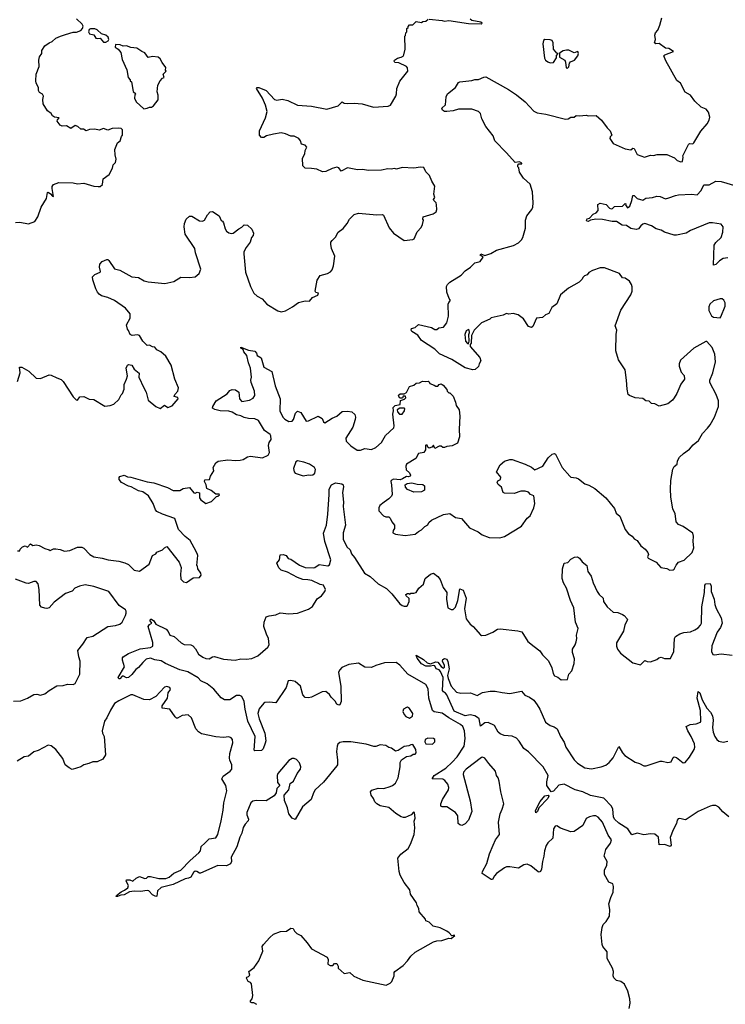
# Model space of a CAD drawing. Extents: x 2293878 to 2522763, y 823964 to 1006972.
# Tile 261 of 407: x 2380495 to 2386973, y 974664 to 983707. Entities that reach past the tile are written whole.
import ezdxf

# ---------------------------------------------------------------- set-up
doc = ezdxf.new("R2010")
doc.units = 0

msp = doc.modelspace()

# ---------------------------------------------------------------- linework, layer by layer
at = {"layer": '0CON20XD'}
for points in [[(2385245, 982851.4), (2385325, 982839.2), (2385505.9, 982794.1), (2385530, 982795), (2385555, 982812.5), (2385585, 982812.5), (2385605, 982827.5), (2385635, 982823.3), (2385695, 982830), (2385715, 982822.5), (2385786.4, 982826.4), (2385837.5, 982785), (2385887.5, 982715), (2385917.5, 982685), (2385930, 982645), (2385915, 982630), (2385912.5, 982615), (2385945, 982568.8), (2386055, 982520), (2386105, 982510), (2386125, 982525.8), (2386135, 982524), (2386165, 982470), (2386230, 982445), (2386285, 982463.8), (2386315, 982460), (2386348.3, 982468.3), (2386435, 982470), (2386507, 982437), (2386530, 982415), (2386565, 982400), (2386580, 982405), (2386587.5, 982445), (2386583, 982457), (2386635, 982560), (2386645, 982570), (2386675, 982567.5), (2386685, 982576.7), (2386748.2, 982681.8), (2386808.2, 982751.8), (2386825.7, 982785), (2386831.7, 982811.7), (2386818.8, 982858.8), (2386796.1, 982886.1), (2386752.3, 982902.3), (2386695, 982957.5), (2386653, 983013), (2386605, 983042.5), (2386563, 983123), (2386529.3, 983149.3), (2386428.3, 983328.3), (2386410, 983375), (2386417.5, 983385), (2386497.5, 983415), (2386455, 983440.8), (2386425, 983444.3), (2386365, 983487.5), (2386335, 983483.8), (2386322.5, 983495), (2386332.5, 983525), (2386327.5, 983565), (2386333, 983587), (2386355, 983610), (2386373.3, 983655), (2386390, 983725)], [(2380457, 981843), (2380495, 981847.5), (2380575, 981832.5), (2380635, 981852.5), (2380662.5, 981895), (2380692.5, 981985), (2380740, 982065), (2380750, 982120), (2380755, 982122.5), (2380778.3, 982108.3), (2380795, 982087.5), (2380806.4, 982083.6), (2380792.9, 982155), (2380794.2, 982175.8), (2380805, 982192.5), (2380855, 982211.2), (2380985, 982208.8), (2381025, 982198.8), (2381085, 982204), (2381175, 982178.8), (2381215, 982174.2), (2381233.9, 982176.1), (2381255.6, 982194.4), (2381260, 982245), (2381316.4, 982283.6), (2381345.8, 982344.2), (2381353.8, 982375), (2381373.3, 982395), (2381380, 982425), (2381370, 982465), (2381367.5, 982515), (2381392.5, 982575), (2381417.5, 982595), (2381430, 982635), (2381440, 982645), (2381440, 982695), (2381425, 982707.5), (2381405, 982710), (2381343.6, 982706.4), (2381305, 982692.5), (2381265, 982706.7), (2381225, 982692.5), (2381185, 982700), (2381135, 982697.5), (2381105, 982687.5), (2381081.7, 982701.7), (2381055, 982702.5), (2381027.3, 982727.3), (2381005, 982736), (2380965, 982707.5), (2380925, 982733.3), (2380885, 982730), (2380867.7, 982737.7), (2380840, 982775), (2380841.7, 982788.3), (2380856.4, 982806.4), (2380815, 982810), (2380795, 982822.5), (2380782.5, 982845), (2380750.7, 982870.7), (2380710, 982935), (2380707.5, 982975), (2380713.3, 983005), (2380705, 983022.5), (2380677, 983037), (2380667.5, 983055), (2380666.7, 983085), (2380646.2, 983125), (2380643.8, 983145), (2380646.7, 983205), (2380673, 983277), (2380670, 983335), (2380677.5, 983365), (2380697.5, 983395), (2380697.5, 983425), (2380725, 983467.5), (2380765, 983493.3), (2380792.5, 983505), (2380825, 983536.2), (2380870, 983555), (2380915, 983572), (2380985, 983591.4), (2381017, 983593), (2381055, 983607.5), (2381072.5, 983625), (2381076.4, 983646.4), (2381067.5, 983665), (2381015, 983713.3)], [(2383816.2, 982326.2), (2383695, 982321.1), (2383645, 982330), (2383595, 982328.9), (2383505, 982345.6), (2383445, 982316.2), (2383425, 982346.2), (2383405, 982352), (2383365, 982341.2), (2383305, 982313.8), (2383275, 982310), (2383223, 982333), (2383175, 982341.2), (2383115, 982342.5), (2383093.3, 982365), (2383091.2, 982435), (2383113.3, 982475), (2383116.1, 982503.9), (2383132.5, 982535), (2383115, 982553.3), (2383082.5, 982565), (2383072.5, 982595), (2383057.5, 982615), (2383015, 982635.8), (2382985, 982638), (2382935, 982658.8), (2382895, 982666.2), (2382825, 982656.2), (2382761.2, 982638.8), (2382735, 982624), (2382714.1, 982624.1), (2382696.7, 982645), (2382696.2, 982685), (2382752, 982805), (2382766.7, 982865), (2382751.7, 982921.7), (2382723.8, 982985), (2382670, 983075), (2382675, 983082.5), (2382690, 983085), (2382756.7, 983055), (2382835, 982973.3), (2382855, 982966.7), (2382905, 982976), (2382957.5, 982965), (2383045, 982920.8), (2383175, 982911.4), (2383315, 982884.2), (2383417.5, 982915), (2383455, 982953.3), (2383475, 982941.2), (2383505.9, 982935.9), (2383565, 982940.8), (2383640, 982935), (2383744.3, 982904.3), (2383878.6, 982911.4), (2383898.8, 982921.2), (2383947.5, 983005), (2383955.8, 983025), (2383958.8, 983075), (2383986.4, 983143.6), (2384058.1, 983235), (2384055.7, 983265), (2384045, 983275.8), (2383975, 983310), (2383940, 983315), (2383933.3, 983325), (2383937.5, 983335), (2383965, 983354), (2383997.7, 983362.3), (2384015, 983372.5), (2384022.5, 983385), (2384032.5, 983435), (2384030, 983555), (2384037, 983563), (2384040, 983585), (2384050, 983595), (2384050, 983625), (2384060, 983635), (2384060, 983645), (2384075, 983660), (2384105, 983660), (2384135, 983688.8), (2384185, 983680), (2384195, 983690), (2384225, 983692.5), (2384245, 983710)], [(2384255, 983710), (2384375, 983699.2), (2384395, 983692.5), (2384435, 983698.6), (2384615, 983670.6), (2384731.7, 983668.3), (2384740, 983675), (2384730, 983685), (2384645, 983700), (2384631.7, 983711.7)], [(2381285, 983501.2), (2381306.4, 983513.6), (2381312.5, 983525), (2381306.7, 983545), (2381286.7, 983565), (2381245, 983576.7), (2381205, 983613.3), (2381185, 983623.3), (2381145, 983622.5), (2381133.6, 983616.4), (2381127.5, 983595), (2381137, 983577), (2381176.1, 983566.1), (2381195, 983537.5), (2381205, 983532.5), (2381235, 983537.5), (2381265, 983501.2), (2381285, 983501.2)], [(2381635, 982887.5), (2381665, 982893.3), (2381685, 982903.3), (2381705.9, 982904.1), (2381722.5, 982915), (2381765, 982970), (2381767, 983013), (2381756.7, 983045), (2381763.3, 983105), (2381783.6, 983146.4), (2381805, 983170), (2381820, 983175), (2381812.5, 983205), (2381840, 983235), (2381832.5, 983242.5), (2381837, 983267), (2381802.7, 983312.7), (2381785, 983347.5), (2381765, 983362.5), (2381715, 983370), (2381675, 983360), (2381645, 983401.2), (2381615, 983413.3), (2381570, 983445), (2381515, 983450), (2381475, 983467.5), (2381445, 983462.5), (2381417, 983477), (2381375, 983480), (2381370, 983455), (2381400, 983435), (2381422.5, 983405), (2381435, 983340), (2381477.5, 983245), (2381490, 983175), (2381510, 983155), (2381510, 983145), (2381520, 983135), (2381537.5, 983047.5), (2381560, 983025), (2381553, 983017), (2381550, 982985), (2381563, 982953), (2381635, 982887.5)], [(2385365, 983312), (2385395, 983313.8), (2385422.5, 983355), (2385423, 983377), (2385440, 983395), (2385425, 983400), (2385396.7, 983435), (2385394, 983495), (2385384.2, 983514.2), (2385365, 983522), (2385315, 983523.3), (2385303.8, 983515), (2385296.7, 983485), (2385313, 983353), (2385322.5, 983335), (2385345, 983318.8), (2385365, 983312)], [(2385525, 983260), (2385537.5, 983275), (2385543, 983307), (2385551.7, 983318.3), (2385587.5, 983335), (2385620, 983375), (2385626.7, 983395), (2385620, 983415), (2385585, 983402.5), (2385537, 983427), (2385515, 983427.5), (2385485, 983420), (2385451.7, 983398.3), (2385451.7, 983361.7), (2385500, 983335), (2385507.5, 983317.5), (2385513.3, 983265), (2385525, 983260)], [(2382125, 979367.5), (2382145, 979360), (2382147, 979317), (2382157, 979297), (2382204.1, 979264.1), (2382255, 979281.2), (2382301.7, 979328.3), (2382315, 979330), (2382328.3, 979341.7), (2382325, 979350), (2382295, 979350), (2382254.2, 979384.2), (2382211.7, 979401.7), (2382207.5, 979435), (2382190, 979465), (2382195, 979480), (2382237.5, 979485), (2382247.5, 979515), (2382277.5, 979565), (2382270, 979595), (2382295, 979637.5), (2382316.4, 979653.6), (2382405.8, 979665.8), (2382475, 979658.8), (2382518.3, 979661.7), (2382545, 979668.8), (2382585, 979693.3), (2382615, 979697.5), (2382725, 979683.8), (2382775, 979706.7), (2382788.3, 979731.7), (2382778, 979795), (2382785.6, 979824.4), (2382805, 979852.5), (2382801.4, 979885), (2382795, 979898), (2382741.2, 979935), (2382687.5, 980025), (2382655, 980040), (2382595, 980043.8), (2382555, 980053.8), (2382525, 980068.8), (2382485, 980078.8), (2382445, 980103.3), (2382415, 980112.5), (2382335, 980113.3), (2382285, 980127.5), (2382265, 980140), (2382267.5, 980155), (2382297.5, 980205), (2382398.3, 980271.7), (2382425, 980302.5), (2382445, 980310), (2382475, 980307.5), (2382506.4, 980286.4), (2382512.5, 980225), (2382535, 980200), (2382605, 980213.8), (2382638.8, 980231.2), (2382653.8, 980255), (2382652, 980295), (2382620, 980375), (2382616.2, 980395), (2382622, 980425), (2382613.1, 980505), (2382594.4, 980555), (2382581.2, 980621.2), (2382551.2, 980655), (2382547.5, 980677.5), (2382525, 980690), (2382525, 980700), (2382595, 980671.2), (2382655, 980663.3), (2382670, 980645), (2382675, 980622.5), (2382710.7, 980600.7), (2382737, 980517), (2382810, 980475), (2382839.2, 980345), (2382885.8, 980225), (2382882.2, 980115), (2382911.8, 980055), (2382928.2, 980038.2), (2382965, 980016.9), (2382995, 980019.4), (2383008.8, 980035), (2383026.6, 980093.4), (2383045, 980110), (2383075, 980098.8), (2383125, 980021.2), (2383145, 980023.3), (2383235, 980066.2), (2383273.3, 980045), (2383285, 980012.5), (2383295, 980004), (2383362.6, 980047.4), (2383405, 980066.9), (2383455, 980108.8), (2383505, 980111.2), (2383543.9, 980103.9), (2383571.7, 980081.7), (2383578.8, 980055), (2383576.2, 980035), (2383554.2, 979965), (2383488.6, 979865), (2383492, 979835), (2383535, 979794), (2383594.2, 979754.2), (2383625, 979753.8), (2383665, 979768.8), (2383725, 979760), (2383765, 979778), (2383816, 979825), (2383852.7, 979887.3), (2383930.7, 979959.3), (2383934, 979976), (2383920.8, 980085), (2383927.5, 980115), (2383923.3, 980145), (2383942.5, 980165), (2383988.3, 980171.7), (2383991.7, 980208.3), (2384028.3, 980221.7), (2384040, 980235), (2384038.3, 980248.3), (2384015, 980250), (2384008.3, 980231.7), (2383985, 980230), (2383973, 980253), (2383975, 980260), (2383988.3, 980271.7), (2384025, 980270), (2384045, 980282.5), (2384075, 980337.5), (2384115, 980350), (2384135, 980370), (2384165, 980372.5), (2384193.3, 980386.7), (2384225, 980382.5), (2384245, 980387.5), (2384255, 980380), (2384260, 980365), (2384301.7, 980351.7), (2384315, 980340), (2384335, 980340), (2384345, 980357.5), (2384365, 980362.5), (2384381.7, 980351.7), (2384415, 980310), (2384420, 980295), (2384435, 980280), (2384445, 980280), (2384475, 980250), (2384497.5, 980195), (2384502.5, 980165), (2384530, 980125), (2384536.7, 980065), (2384530, 979945), (2384532.5, 979875), (2384515, 979817.5), (2384465, 979794), (2384415, 979787.5), (2384395, 979777.5), (2384378.3, 979778.3), (2384365, 979790), (2384345, 979790), (2384305, 979770), (2384295, 979800), (2384278.3, 979781.7), (2384255, 979772.5), (2384241.7, 979781.7), (2384235, 979800), (2384225, 979800), (2384220, 979795), (2384220, 979755), (2384205, 979732.5), (2384157, 979723), (2384133, 979677), (2384045, 979623.3), (2384040, 979605), (2384043.6, 979573.6), (2384072.5, 979545), (2384082.5, 979525), (2384080, 979515), (2384065, 979507.5), (2384045, 979512.5), (2384010.7, 979489.3), (2383988.3, 979481.7), (2383928.3, 979488.3), (2383906.2, 979475), (2383901.2, 979465), (2383908.8, 979435), (2383913.3, 979345), (2383908.3, 979331.7), (2383882.5, 979305), (2383842.5, 979275), (2383802.5, 979245), (2383792.5, 979225), (2383792.5, 979195), (2383835, 979150), (2383855, 979140), (2383885, 979140), (2383895, 979130), (2383910, 979095), (2383936.7, 979065), (2383937.5, 979035), (2383923, 979017), (2383920, 978995), (2383945, 978982.5), (2384035, 978970), (2384125, 978981.2), (2384155, 979007.5), (2384185, 979022.5), (2384215, 979052.5), (2384243, 979067), (2384251.7, 979088.3), (2384275, 979110), (2384385, 979163.3), (2384445, 979171.2), (2384495, 979134), (2384552.5, 979125), (2384625, 979040), (2384705, 979002.5), (2384740, 978975), (2384805, 978952.5), (2384901.7, 978948.3), (2384945, 978960), (2385102.5, 979055), (2385155, 979127.5), (2385180.7, 979149.3), (2385213.8, 979225), (2385223.8, 979265), (2385216.7, 979335), (2385185, 979347.5), (2385165, 979366.7), (2385135, 979376.7), (2385095, 979376.7), (2385035, 979356.7), (2384945, 979357.5), (2384934.1, 979364.1), (2384917.5, 979415), (2384887, 979437), (2384877.5, 979455), (2384885, 979472.5), (2384910, 979485), (2384912.5, 979505), (2384873.3, 979555), (2384905, 979617.5), (2384945, 979653.3), (2384995, 979666.7), (2385015, 979666.2), (2385135, 979624.2), (2385195, 979595.8), (2385225.9, 979574.1), (2385297.5, 979605), (2385347, 979683), (2385385, 979717.5), (2385405, 979723.3), (2385415, 979717.5), (2385474.2, 979595), (2385545, 979513.8), (2385555.9, 979505.9), (2385605, 979500), (2385625, 979491.2), (2385685, 979443.8), (2385721.7, 979431.7), (2385775, 979400), (2385875.5, 979315.5), (2385955, 979217.5), (2385972.5, 979175), (2386005.8, 979145.8), (2386052.5, 979025), (2386084.1, 978984.1), (2386117.5, 978965), (2386137.7, 978937.7), (2386165, 978922.5), (2386197.5, 978875), (2386237.5, 978845), (2386262.5, 978815), (2386267.5, 978795), (2386257.5, 978775), (2386265, 978762.5), (2386337.5, 978725), (2386380, 978675), (2386436.4, 978666.4), (2386465, 978652.5), (2386495, 978653.3), (2386505, 978660), (2386522.9, 978697.1), (2386545, 978723.8), (2386595, 978743.8), (2386670, 978815), (2386683.3, 978855), (2386676.7, 978915), (2386682.5, 978965), (2386675, 978990), (2386585, 979052.5), (2386545, 979070), (2386521.2, 979095), (2386513, 979173), (2386491.9, 979211.9), (2386474.4, 979324.4), (2386469.4, 979395), (2386473.8, 979475), (2386491.2, 979578.8), (2386505, 979603.3), (2386531.2, 979625), (2386534.2, 979655.8), (2386552.1, 979687.9), (2386588.3, 979721.7), (2386645, 979761.2), (2386678.8, 979801.2), (2386727.7, 979842.3), (2386763.3, 979905), (2386810, 979955), (2386835, 979986.7), (2386872.9, 980057.1), (2386910, 980155), (2386910, 980205), (2386890, 980265), (2386832.5, 980375), (2386832.5, 980395), (2386860, 980465), (2386882.5, 980565), (2386877.5, 980635), (2386852.5, 980695), (2386805, 980750), (2386795, 980750), (2386685, 980690), (2386561.2, 980578.8), (2386549.2, 980545), (2386550.8, 980525), (2386569.3, 980469.3), (2386595, 980440), (2386600, 980405), (2386565, 980360), (2386529.2, 980275), (2386505, 980233.3), (2386488.3, 980211.7), (2386445, 980180), (2386365, 980157.5), (2386325, 980177.5), (2386295, 980182.5), (2386275, 980202.5), (2386245, 980207.5), (2386215, 980227.5), (2386145, 980233.3), (2386093.9, 980253.9), (2386082.5, 980265), (2386071.2, 980315), (2386065.7, 980395.7), (2386055, 980490), (2385993.3, 980583.3), (2385967.5, 980665), (2385970, 980815), (2385976.7, 980855), (2385963.3, 980895), (2386015, 981040), (2386105, 981180), (2386116.7, 981215), (2386117, 981253), (2386112.5, 981275), (2386092.5, 981305), (2386055, 981332.5), (2386030, 981335), (2386002.5, 981375), (2385865, 981426.7), (2385825, 981426.7), (2385755, 981403.8), (2385720, 981385), (2385705, 981362.5), (2385680, 981355), (2385665, 981340), (2385660, 981325), (2385632.5, 981295), (2385535, 981240), (2385460.5, 981179.5), (2385425, 981097.5), (2385380, 981065), (2385351.7, 981008.3), (2385323.9, 980996.1), (2385295, 980972.5), (2385240, 980965), (2385205, 980890), (2385195, 980880), (2385165, 980890), (2385119.3, 980959.3), (2385070, 980995), (2385025, 981007.5), (2384985, 981002.5), (2384965, 981007.5), (2384935, 980992.5), (2384825, 980967.5), (2384810, 980955), (2384735, 980922.5), (2384667.5, 980855), (2384643.6, 980806.4), (2384640, 980735), (2384630, 980725), (2384630, 980705), (2384720, 980605), (2384727.5, 980575), (2384713, 980547), (2384708.3, 980521.7), (2384676.2, 980493.8), (2384655, 980490), (2384585, 980510), (2384462.5, 980585), (2384349.1, 980639.1), (2384305, 980680), (2384185, 980760), (2384149.5, 980809.5), (2384095, 980842.5), (2384087.5, 980855), (2384090.7, 980869.3), (2384125, 980880), (2384155, 980906.7), (2384275, 980880), (2384307, 980863), (2384325, 980862.5), (2384343, 980877), (2384385, 980882.5), (2384416.2, 980923.8), (2384432.5, 980985), (2384427.5, 981095), (2384435, 981110), (2384446.7, 981123.3), (2384447.5, 981135), (2384437.5, 981145), (2384417.5, 981205), (2384412.5, 981255), (2384422.5, 981275), (2384443.9, 981296.1), (2384549.2, 981360.8), (2384585, 981398.8), (2384635, 981433.8), (2384675, 981473.8), (2384722.5, 981485), (2384750, 981525), (2384722.5, 981545), (2384730, 981555), (2384765, 981540), (2384820.7, 981559.3), (2384871.2, 981588.8), (2385027.3, 981632.7), (2385073.9, 981656.1), (2385103.3, 981685), (2385113.8, 981705), (2385137.7, 981792.3), (2385140, 981865), (2385150.8, 981905), (2385196.3, 981963.7), (2385205.8, 981985), (2385210, 982025), (2385202.9, 982125), (2385181.2, 982195), (2385121.2, 982251.2), (2385082.9, 982305), (2385076.7, 982345), (2385067.5, 982355), (2385068.3, 982371.7), (2385078.3, 982381.7), (2385105, 982382.5), (2385105, 982390), (2385085, 982400), (2385045, 982396.7), (2384965, 982483.8), (2384857.5, 982595), (2384840.7, 982640.7), (2384775.9, 982725.9), (2384739.2, 982795), (2384726, 982845), (2384706.7, 982865), (2384645, 982883.8), (2384615, 982886), (2384525, 982883.5), (2384475, 982870), (2384415, 982863.1), (2384394.4, 982864.4), (2384378, 982875), (2384370.8, 982895), (2384403.8, 982925), (2384411.7, 982998.3), (2384422.5, 983025), (2384495, 983083.8), (2384525, 983130), (2384535, 983136.2), (2384645, 983148.8), (2384675, 983158.8), (2384707, 983157), (2384755, 983180), (2384775, 983183.3), (2384981.2, 983065), (2385055, 983015.7), (2385135, 982951.2), (2385215, 982865.8), (2385245, 982851.4)], [(2380473.8, 980385), (2380500, 980465), (2380492.5, 980515), (2380515, 980516.2), (2380577.6, 980477.6), (2380645, 980413.8), (2380685, 980410), (2380765, 980443.8), (2380785, 980443.3), (2380837.1, 980417.1), (2380875, 980400.8), (2380895, 980384), (2380985, 980243.8), (2381012.5, 980215), (2381025, 980212.5), (2381048.3, 980241.7), (2381085, 980247.5), (2381133, 980223), (2381175, 980217.5), (2381275, 980157.5), (2381325, 980162.5), (2381360, 980175), (2381405, 980220), (2381425, 980260), (2381440, 980275), (2381452.5, 980315), (2381453.3, 980355), (2381476.2, 980405), (2381483.6, 980436.4), (2381471.2, 980505), (2381483.3, 980535), (2381495, 980540), (2381525, 980532.5), (2381545, 980497.5), (2381590.7, 980460.7), (2381590, 980425), (2381633.1, 980325), (2381657, 980287), (2381675, 980212), (2381745, 980154), (2381785, 980137.5), (2381825, 980166), (2381856.1, 980146.1), (2381895, 980160.8), (2381950, 980225), (2381946.1, 980236.1), (2381912.5, 980245), (2381920, 980265), (2381946.7, 980295), (2381952.5, 980325), (2381920, 980405), (2381886.7, 980535), (2381835, 980617.5), (2381790, 980655), (2381753.6, 980673.6), (2381735, 980700), (2381713, 980703), (2381685, 980717.5), (2381663.6, 980713.6), (2381623.9, 980753.9), (2381595, 980806.2), (2381575, 980812), (2381526.4, 980806.4), (2381507.5, 980815), (2381493.6, 980853.6), (2381483.3, 980865), (2381476.7, 980905), (2381507.5, 980965), (2381510, 981005), (2381466.2, 981056.2), (2381365, 981128.1), (2381305, 981154.4), (2381245, 981172.2), (2381225, 981185.7), (2381208.1, 981205), (2381195, 981233.8), (2381165, 981317.5), (2381164, 981345), (2381185, 981366.2), (2381233, 981387), (2381237.5, 981395), (2381226.7, 981435), (2381229.3, 981460.7), (2381252.7, 981487.3), (2381295, 981503.8), (2381305, 981503.8), (2381313.8, 981495), (2381365, 981420), (2381415, 981405.7), (2381525, 981344.5), (2381585, 981338.6), (2381638.8, 981308.8), (2381675, 981298.2), (2381826.3, 981283.7), (2381908.9, 981301.1), (2381975, 981343.3), (2382055, 981340), (2382105, 981346.7), (2382142.5, 981375), (2382156.7, 981415), (2382107.5, 981565), (2382103.3, 981605), (2382015.5, 981735.5), (2382005.4, 981805.4), (2382007.1, 981835), (2382022.9, 981875), (2382055, 981903.3), (2382075, 981901.2), (2382145, 981858.8), (2382173, 981857), (2382193, 981867), (2382220, 981915), (2382245, 981942.5), (2382265, 981946.7), (2382325.8, 981905.8), (2382343.9, 981863.9), (2382357.5, 981855), (2382365, 981840), (2382380, 981785), (2382394.1, 981764.1), (2382415, 981750), (2382435, 981743.8), (2382455, 981746.7), (2382507.5, 981787.5), (2382535, 981800), (2382555, 981822.5), (2382585, 981820), (2382625, 981782.5), (2382640, 981745), (2382637.5, 981725), (2382623.3, 981705), (2382611.2, 981665), (2382573.8, 981615), (2382553.8, 981575), (2382551.2, 981555), (2382567.7, 981387.7), (2382614, 981255), (2382643.8, 981195), (2382675, 981168.8), (2382721.7, 981141.7), (2382763.3, 981095), (2382865, 981034), (2382895, 981024.2), (2382935.7, 981034.3), (2383000.5, 981069.5), (2383055, 981108.8), (2383115, 981123.3), (2383155, 981122.5), (2383182.5, 981155), (2383233, 981177), (2383237.5, 981195), (2383215, 981202.5), (2383207.5, 981215), (2383226, 981315), (2383255, 981357.5), (2383320, 981375), (2383349.3, 981390.7), (2383365, 981410), (2383376.2, 981445), (2383386.7, 981535), (2383357.5, 981605), (2383350, 981645), (2383352.5, 981665), (2383365, 981680), (2383395, 981710), (2383417.5, 981755), (2383465, 981790), (2383502.5, 981835), (2383522.5, 981875), (2383565, 981917.5), (2383605, 981930), (2383775, 981913.3), (2383825, 981917.5), (2383835, 981910), (2383886.7, 981795), (2383926.1, 981746.1), (2384025, 981680), (2384105, 981687.5), (2384117.5, 981695), (2384145, 981757.5), (2384180.7, 981799.3), (2384192.5, 981825), (2384202.5, 981865), (2384197.5, 981875), (2384200, 981895), (2384292.5, 981925), (2384317.3, 981942.7), (2384326.2, 981965), (2384323, 982007), (2384318.8, 982025), (2384296.7, 982045), (2384293.8, 982055), (2384306.7, 982075), (2384296.7, 982105), (2384306.4, 982176.4), (2384277.5, 982225), (2384257.5, 982275), (2384225, 982310), (2384205, 982350), (2384175, 982352.5), (2384115, 982342), (2384005, 982348.6), (2383955, 982333.3), (2383935, 982338.8), (2383905, 982333.8), (2383875, 982338), (2383816.2, 982326.2)], [(2386995, 981520.8), (2386955, 981512.7), (2386918.9, 981491.1), (2386885, 981459.2), (2386865, 981452.5), (2386870.9, 981635), (2386885, 981660.8), (2386934.4, 981705), (2386951.4, 981755), (2386953.3, 981805), (2386935, 981828.5), (2386855, 981841.5), (2386825, 981839.6), (2386655, 981770), (2386615, 981745.7), (2386525, 981728.9), (2386505, 981726.9), (2386415, 981755.8), (2386385, 981773.1), (2386337, 981787), (2386295, 981812.9), (2386235, 981834.3), (2386215, 981828.9), (2386197.5, 981815), (2386177.5, 981785), (2386155, 981781.2), (2386105, 981790), (2386065, 981816.7), (2386025, 981818.8), (2385974.2, 981854.2), (2385935, 981853.1), (2385845, 981871.1), (2385785, 981874.3), (2385735, 981864.3), (2385715, 981852.7), (2385702, 981855), (2385698.6, 981865), (2385705, 981879.2), (2385725.9, 981884.1), (2385760, 981920), (2385788.5, 981931.5), (2385807.1, 981955), (2385801.7, 982008.3), (2385825, 982021.2), (2385880.7, 982010.7), (2385910, 981975), (2385925, 981970), (2385937, 981973), (2385955, 981990), (2386030, 981995), (2386055, 982020), (2386060, 982015), (2386057.5, 982005), (2386075, 981980), (2386095.7, 981995), (2386115.6, 982045), (2386125, 982091.2), (2386135, 982093.3), (2386163.7, 982063.7), (2386215, 982050), (2386245, 982067.8), (2386305, 982072.9), (2386345, 982086.7), (2386375, 982082.5), (2386425, 982061.4), (2386455, 982069.4), (2386515, 982093.3), (2386545, 982098.2), (2386664, 982104), (2386715, 982097.1), (2386750.5, 982139.5), (2386775, 982191.2), (2386825, 982190.8), (2386885, 982223.8), (2386935, 982221.1), (2387070.3, 982180.3)], [(2386925, 980967.5), (2386933.6, 980976.4), (2386972.5, 981075), (2386972.5, 981105), (2386960.7, 981130.7), (2386945, 981143.3), (2386927, 981143), (2386865, 981123.3), (2386831.2, 981095), (2386821.2, 981068.8), (2386823.3, 981035), (2386846.7, 980986.7), (2386866.2, 980976.2), (2386925, 980967.5)], [(2384615, 980730), (2384622.5, 980755), (2384617.5, 980815), (2384623.3, 980835), (2384622.5, 980855), (2384615, 980860), (2384595, 980850), (2384582, 980815), (2384586.7, 980755), (2384605, 980732.5), (2384615, 980730)], [(2384005, 980083.3), (2384027.5, 980115), (2384030, 980135), (2384025, 980140), (2383985, 980140), (2383960, 980125), (2383962.5, 980105), (2383982.5, 980085), (2384005, 980083.3)], [(2383097, 979517), (2383145, 979526.2), (2383165, 979524.2), (2383185, 979528), (2383205, 979543.3), (2383210.6, 979575), (2383202, 979595), (2383156.2, 979625), (2383105, 979644.4), (2383045, 979654.4), (2383028.6, 979645), (2383009.4, 979585), (2383014.2, 979555), (2383025, 979543.3), (2383097, 979517)], [(2380475, 978830), (2380495, 978830), (2380500, 978845), (2380520, 978865), (2380545, 978873.3), (2380566.4, 978863.6), (2380595, 978893.3), (2380615, 978877.5), (2380645, 978882.5), (2380675, 978877.5), (2380725, 978850), (2380765, 978836.7), (2380775, 978833.3), (2380805, 978846.7), (2380825, 978846.7), (2380865, 978841.2), (2380905, 978824.3), (2380955, 978833.3), (2381025, 978862.9), (2381065, 978862.5), (2381083.2, 978853.2), (2381140, 978795), (2381176.2, 978775), (2381253, 978763), (2381307.5, 978745), (2381405, 978734.6), (2381459.2, 978719.2), (2381495, 978704.4), (2381545, 978652), (2381595, 978641.2), (2381683, 978707), (2381715, 978787.5), (2381745, 978802.5), (2381755, 978817.5), (2381805, 978837.5), (2381825, 978857.5), (2381845, 978867.5), (2381957.5, 978725), (2381976.7, 978675), (2381970, 978615), (2381975, 978570), (2382000, 978545), (2382025, 978536.7), (2382088.3, 978581.7), (2382146.1, 978583.9), (2382160, 978605), (2382157.5, 978625), (2382130, 978665), (2382127, 978687), (2382120, 978695), (2382128.8, 978785), (2382123.8, 978805), (2382095.7, 978855), (2382058.8, 978925), (2382015, 978960), (2381953.3, 979025), (2381918.8, 979125), (2381805, 979165.8), (2381755, 979191.2), (2381741.2, 979205), (2381720, 979265), (2381678.8, 979335), (2381625, 979369.2), (2381585, 979381.4), (2381518, 979418), (2381493.8, 979423.8), (2381430, 979455), (2381408.8, 979485), (2381407, 979503), (2381415, 979512.5), (2381455, 979523.8), (2381485, 979507.1), (2381516.1, 979503.9), (2381665, 979461.9), (2381725, 979452.5), (2381850.6, 979410.6), (2381905, 979384.4), (2381964.2, 979384.2), (2381995, 979401.4), (2382055, 979410), (2382095, 979362.5), (2382105, 979357.5), (2382125, 979367.5)], [(2386090, 974625), (2386100, 974675), (2386096.7, 974715), (2386078.8, 974785), (2386048.8, 974848.8), (2386015, 974874), (2385975, 974883.8), (2385948.3, 974908.3), (2385943.3, 974925), (2385946.7, 974965), (2385936.4, 974996.4), (2385887.5, 975085), (2385887.5, 975145), (2385850, 975195), (2385843.8, 975215), (2385832, 975305), (2385841.7, 975368.3), (2385851.7, 975398.3), (2385880, 975425), (2385910, 975475), (2385913.3, 975535), (2385904.1, 975585.9), (2385920.8, 975645), (2385943.8, 975695), (2385947.3, 975747.3), (2385939.5, 975769.5), (2385905, 975786.7), (2385863.8, 975855), (2385863.8, 975895), (2385886.8, 975943.2), (2385890, 975975), (2385861.5, 976025), (2385876.1, 976085), (2385919.6, 976145), (2385927.1, 976175), (2385897.6, 976217.6), (2385845, 976337.1), (2385805, 976384), (2385785, 976394.2), (2385764.1, 976395.9), (2385725, 976386), (2385695, 976370), (2385664, 976305), (2385585, 976250), (2385555, 976249.4), (2385461.1, 976281.1), (2385425, 976302), (2385411.2, 976298.8), (2385395.8, 976275), (2385388.8, 976191.2), (2385345, 976148), (2385327.8, 976122.2), (2385312.7, 976075), (2385306.7, 976025), (2385293.5, 975975), (2385287.1, 975905), (2385275.6, 975884.4), (2385265, 975878.8), (2385255, 975880.8), (2385187.2, 975937.2), (2385155, 975950.8), (2385123.3, 975945), (2385075, 975914.3), (2384993.4, 975926.6), (2384965, 975925.6), (2384945, 975917.1), (2384873.3, 975865), (2384854.5, 975845.5), (2384835, 975811.2), (2384825, 975811.2), (2384740, 975865), (2384744.2, 975885), (2384785, 975956.7), (2384807.1, 976045), (2384841.2, 976125), (2384864.3, 976175.7), (2384900, 976225), (2384892.3, 976337.7), (2384906, 976415), (2384926, 976455), (2384941.2, 976505), (2384911.2, 976615), (2384896.7, 976715), (2384886.7, 976745), (2384873.3, 976765), (2384862.5, 976805), (2384802, 976875), (2384765, 976923.3), (2384745, 976933.3), (2384735, 976931.2), (2384594.4, 976825), (2384568.9, 976795), (2384565.6, 976775), (2384632, 976532), (2384647.5, 976435), (2384615.8, 976355), (2384585, 976322), (2384555, 976306.2), (2384535, 976312.5), (2384522, 976325), (2384518.8, 976395), (2384497, 976427), (2384415, 976477.1), (2384375, 976478), (2384361.2, 976485), (2384360.8, 976505), (2384377.1, 976545), (2384432.5, 976635), (2384434.2, 976655), (2384424.3, 976685), (2384398.3, 976718.3), (2384380.4, 976730.4), (2384282.5, 976735), (2384300.8, 976765), (2384407.6, 976832.4), (2384465, 976886.7), (2384512.2, 976937.8), (2384576.4, 977035), (2384585.5, 977105.5), (2384580, 977175), (2384562, 977215), (2384542, 977235), (2384435, 977295.3), (2384375, 977338.9), (2384300.9, 977350.9), (2384285, 977361.2), (2384252.7, 977475), (2384245, 977562.5), (2384225, 977600), (2384058.1, 977695), (2383985, 977778.1), (2383952.8, 977802.8), (2383845, 977799.2), (2383763.6, 977776.4), (2383725, 977756), (2383665, 977762), (2383605, 977798.1), (2383516.2, 977786.2), (2383453.2, 977756.8), (2383432.8, 977737.2), (2383420.7, 977715), (2383442.6, 977582.6), (2383445.7, 977445), (2383435, 977413.3), (2383425, 977410), (2383405, 977421.2), (2383389.7, 977449.7), (2383355, 977484.2), (2383339.4, 977509.4), (2383305, 977535.7), (2383273.3, 977535), (2383175.3, 977484.7), (2383145, 977478.7), (2383115, 977482.5), (2383094.3, 977505), (2383073.3, 977585), (2383025, 977630), (2382985, 977637.5), (2382960, 977635), (2382940, 977575), (2382845.8, 977434.2), (2382785, 977438.8), (2382745, 977436.2), (2382735, 977430), (2382693, 977377), (2382681.5, 977335), (2382692.5, 977285), (2382744.7, 977154.7), (2382754.4, 977085), (2382748.3, 977061.7), (2382730.3, 977009.7), (2382715, 976993.8), (2382655, 976991.2), (2382648.3, 976998.3), (2382656.2, 977125), (2382590.8, 977265), (2382563.4, 977373.4), (2382554.5, 977444.5), (2382535, 977491.2), (2382515, 977500), (2382485, 977500), (2382425, 977462), (2382375, 977460), (2382345, 977480), (2382277, 977557), (2382215, 977608.1), (2382159.2, 977635), (2382132.4, 977662.4), (2382037.4, 977717.4), (2381965, 977736.1), (2381833.5, 977793.5), (2381795, 977819.2), (2381735, 977828.4), (2381695, 977843.4), (2381655.3, 977834.7), (2381625.2, 977804.8), (2381585, 977756), (2381560, 977740), (2381525, 977694.2), (2381495, 977666.2), (2381475, 977661.2), (2381447, 977677), (2381435, 977677.5), (2381415, 977653.8), (2381405, 977653.3), (2381400, 977665), (2381456, 977765), (2381438.1, 977825), (2381438.6, 977845), (2381445.8, 977855), (2381495, 977885.6), (2381602, 977928), (2381695, 977940), (2381716.3, 977953.6), (2381717.6, 977987.6), (2381673.2, 978135), (2381685, 978153.8), (2381707.5, 978165), (2381692.5, 978185), (2381695, 978200), (2381705, 978202.5), (2381725, 978187.5), (2381746.2, 978155), (2381838.3, 978108.3), (2381857.6, 978087.6), (2381873.3, 978055), (2381911.7, 978041.7), (2381976.2, 977985), (2382005, 977970), (2382065, 977965.8), (2382085, 977956), (2382109.7, 977929.7), (2382135, 977881.2), (2382175, 977853.1), (2382205, 977840.5), (2382235, 977836.5), (2382265, 977855.4), (2382282.8, 977857.2), (2382365, 977833.3), (2382474.6, 977825.4), (2382525, 977836.2), (2382575, 977834), (2382625, 977841.4), (2382682.2, 977865), (2382772.9, 977945), (2382785.6, 977965), (2382780, 978025), (2382760, 978065), (2382737.5, 978135), (2382740.8, 978175), (2382758.3, 978221.7), (2382785, 978233.3), (2382845, 978240), (2382885, 978259.2), (2382965, 978250), (2383045, 978257.5), (2383147.7, 978292.3), (2383181.7, 978318.3), (2383225, 978386.7), (2383265, 978416.7), (2383297.5, 978455), (2383302.5, 978475), (2383283.6, 978513.6), (2383255, 978520), (2383177.5, 978555), (2383138.9, 978561.1), (2383095, 978565.5), (2383045, 978583.1), (2382955, 978632.9), (2382895, 978652), (2382872.5, 978672.5), (2382856.2, 978715), (2382878.8, 978745), (2382885, 978792.5), (2382915, 978796), (2382940, 978785), (2382959.3, 978759.3), (2382985, 978753.3), (2383065, 978696), (2383115, 978676), (2383188.3, 978671.7), (2383205, 978676), (2383245, 978702.5), (2383325, 978692.2), (2383338.2, 978701.8), (2383351.5, 978745), (2383295.7, 978915), (2383285, 978992.5), (2383310.9, 979065), (2383324.7, 979165), (2383337.3, 979345), (2383334.7, 979395), (2383358.9, 979435), (2383394.3, 979454.3)], [(2383394.3, 979454.3), (2383452.5, 979445), (2383463.3, 979435), (2383467, 979417), (2383457.5, 979365), (2383466.7, 979275), (2383463.3, 979235), (2383487.1, 979065), (2383464.6, 978995.4), (2383464.5, 978935), (2383498.6, 978865), (2383527.6, 978837.6), (2383541.4, 978801.4), (2383568.4, 978768.4), (2383659.4, 978625), (2383713.3, 978593.3), (2383785, 978526.5), (2383862.4, 978482.4), (2383913, 978433), (2383985, 978342), (2384005, 978325.8), (2384025, 978319.2), (2384045, 978320), (2384055, 978328), (2384071.9, 978365), (2384071.2, 978391.2), (2384043.3, 978415), (2384041.2, 978428.8), (2384055, 978437.5), (2384067.5, 978437.5), (2384075, 978430), (2384085, 978440), (2384115, 978440), (2384135, 978447.5), (2384160, 978485), (2384201.7, 978521.7), (2384218.8, 978575), (2384266.7, 978615), (2384295, 978623.8), (2384335, 978594.2), (2384356.6, 978566.6), (2384382, 978492), (2384415.6, 978445), (2384414.5, 978384.5), (2384424.4, 978305), (2384455, 978290.8), (2384475, 978291.2), (2384495, 978312.5), (2384517.9, 978372.1), (2384535, 978480), (2384565, 978466.7), (2384592.5, 978395), (2384578.6, 978295), (2384594.3, 978205), (2384631.2, 978155), (2384658.8, 978135), (2384725, 978057.5), (2384735, 978052.5), (2384775, 978053.3), (2384839.5, 978080.5), (2384881.5, 978108.5), (2384905, 978113.3), (2385067.5, 978095), (2385105, 978083.8), (2385158.8, 977995), (2385218.9, 977948.9), (2385269.7, 977909.7), (2385295, 977873.8), (2385348.8, 977818.8), (2385381.2, 977755), (2385393, 977703), (2385405, 977680), (2385435, 977667.5), (2385465, 977643.3), (2385523, 977647), (2385537.5, 977695), (2385563.6, 977726.4), (2385586.2, 977795), (2385587.7, 977837.7), (2385570.8, 977895), (2385569.2, 977925), (2385595.7, 977965), (2385605, 977992.5), (2385610.6, 978025), (2385605.8, 978055), (2385622.5, 978115), (2385597.5, 978175), (2385583.8, 978305), (2385552.3, 978372.3), (2385515.9, 978485.9), (2385488.8, 978535), (2385475.8, 978575), (2385478.8, 978665), (2385495, 978716.7), (2385527, 978723), (2385555, 978752.5), (2385588.3, 978771.7), (2385615, 978772.5), (2385635, 978762.5), (2385658, 978728), (2385700.8, 978695), (2385711.2, 978638.8), (2385742.2, 978595), (2385759.4, 978535), (2385795.6, 978455), (2385815, 978427.5), (2385850.8, 978395), (2385856, 978365), (2385890, 978315), (2385945, 978266.2), (2385985, 978261.2), (2386030, 978245), (2386045.9, 978235.9), (2386073.3, 978205), (2386076.7, 978195), (2386050.5, 978149.5), (2386037.9, 978092.1), (2385974, 977985), (2385974.1, 977954.1), (2385983.8, 977925), (2386010.3, 977890.3), (2386125, 977800), (2386195, 977782.5), (2386235, 977822.5), (2386255, 977813.3), (2386285, 977810), (2386345, 977830), (2386363.9, 977846.1), (2386385, 977853.3), (2386415, 977841.2), (2386470.7, 977839.3), (2386500.5, 977905), (2386508.1, 978025), (2386517.2, 978042.8), (2386555, 978066.7), (2386592, 978078), (2386655, 978084.5), (2386695, 978102.7), (2386725, 978121.1), (2386746.4, 978145), (2386754.7, 978165.3), (2386756.9, 978313.1), (2386781.8, 978445), (2386785, 978512.5), (2386795, 978526), (2386835, 978528.8), (2386844.2, 978505), (2386844.6, 978454.6), (2386872.2, 978385), (2386875.8, 978335), (2386888.8, 978298.8), (2386934, 978215), (2386945.5, 978165), (2386930.6, 978125), (2386898.1, 978081.9), (2386850.8, 977955), (2386845.7, 977905), (2386858.3, 977878.3), (2386873.9, 977873.9), (2386935, 977884.2), (2387035, 977870)], [(2384115, 979367.5), (2384055, 979393.3), (2384036.7, 979415), (2384032.5, 979435), (2384053.6, 979446.4), (2384095, 979453.8), (2384145, 979441.2), (2384195, 979437.5), (2384210, 979425), (2384210, 979385), (2384185, 979370), (2384115, 979367.5)], [(2380437.7, 977447.7), (2380505, 977451.9), (2380565.4, 977474.6), (2380625, 977508), (2380651.7, 977511.7), (2380685, 977503.3), (2380725.8, 977514.2), (2380765, 977546.2), (2380835, 977588), (2380895, 977591.4), (2380935, 977604.2), (2380985, 977602), (2381005, 977611.2), (2381046.2, 977695), (2381048.8, 977815), (2381038, 977855), (2381028, 977915), (2381075, 977971.2), (2381115, 978033.3), (2381166.7, 978045), (2381305, 978134.2), (2381375, 978144), (2381415, 978156.2), (2381435, 978173.8), (2381465.6, 978235), (2381473.3, 978255), (2381471.9, 978275), (2381465, 978285.6), (2381406.6, 978326.6), (2381314.3, 978455), (2381175, 978500.9), (2381095, 978515.5), (2381043.8, 978505), (2381002.5, 978485), (2380975, 978458.6), (2380913.8, 978436.2), (2380811.9, 978358.1), (2380765, 978306), (2380745, 978298), (2380725, 978300.8), (2380695, 978310), (2380679.5, 978329.5), (2380674.5, 978474.5), (2380665.8, 978525), (2380645, 978545.8), (2380625, 978548), (2380575, 978527.5), (2380555, 978532), (2380455, 978569.4)], [(2387005, 976387.1), (2386950.6, 976430.6), (2386914.2, 976475), (2386885, 976490), (2386855, 976490.8), (2386835.5, 976484.5), (2386725, 976436.4), (2386615, 976361.1), (2386605, 976358.9), (2386555, 976372.2), (2386541.2, 976368.8), (2386530, 976355), (2386525.6, 976325), (2386495.8, 976265.8), (2386468.1, 976195), (2386475.6, 976124.4), (2386467.1, 976112.9), (2386415, 976130.8), (2386365, 976130), (2386358.7, 976198.7), (2386325, 976227.9), (2386285, 976229.3), (2386225, 976220), (2386165, 976236.7), (2386115, 976222), (2386079.2, 976275), (2385995, 976327.5), (2385955.6, 976365), (2385947.3, 976385), (2385940, 976455), (2385929.1, 976485), (2385857.4, 976557.4), (2385735, 976580.8), (2385665, 976616), (2385595.5, 976635.5), (2385495, 976684.7), (2385445, 976675.4), (2385395, 976622.8), (2385374.2, 976614.2), (2385335.7, 976675), (2385335, 976707.5), (2385346.9, 976765), (2385301.1, 976845), (2385165, 976981.5), (2385123.4, 977013.4), (2385082, 977082), (2385057.1, 977107.1), (2385015, 977127.4), (2384943.2, 977133.2), (2384905, 977148), (2384888, 977165), (2384853.7, 977223.7), (2384795, 977251.8), (2384765, 977250), (2384725, 977218.8), (2384713.3, 977285), (2384699.5, 977299.5), (2384672.9, 977312.9), (2384632, 977322), (2384584, 977315), (2384482.9, 977355), (2384415.9, 977505.9), (2384405, 977522.5), (2384385, 977532.5), (2384376.7, 977545), (2384381.4, 977665), (2384359.7, 977719.7), (2384347.3, 977737.3), (2384320, 977745), (2384305, 977772.5), (2384295, 977776.7), (2384265, 977770), (2384225, 977771.2), (2384185, 977791.2), (2384145, 977843.3), (2384135, 977870), (2384201.7, 977831.7), (2384235, 977798.8), (2384265, 977792.5), (2384315, 977810), (2384335, 977806.7), (2384365, 977766.7), (2384385, 977752.5), (2384395, 977760), (2384396.2, 977775), (2384377.5, 977815), (2384378.3, 977831.7), (2384395, 977840), (2384415, 977833.3), (2384426, 977814), (2384439.2, 977745), (2384423.3, 977685), (2384428.2, 977655), (2384457.1, 977585), (2384505, 977532), (2384545, 977522.5), (2384635, 977524.4), (2384695, 977501.1), (2384742.8, 977527.2), (2384815, 977541.5), (2384860.9, 977540.9), (2384925, 977526.4), (2384995, 977519.4), (2385100.7, 977540.7), (2385132.5, 977502.5), (2385175, 977485.7), (2385215, 977457.1), (2385245.5, 977415), (2385271.1, 977375), (2385322.2, 977255), (2385365, 977224), (2385401.7, 977211.7), (2385428, 977195), (2385458.8, 977125), (2385493.1, 977073.1), (2385510.3, 977025), (2385585, 976908.8), (2385615, 976880), (2385682.5, 976835), (2385745.5, 976825.5), (2385835, 976844), (2385875, 976860.9), (2385905.8, 976884.2), (2385945, 976928.2), (2385995, 977031.2), (2386028.1, 976975), (2386050.2, 976950.2), (2386145, 976888.1), (2386185, 976876.9), (2386225, 976855.8), (2386247, 976853), (2386374.1, 976895.9), (2386395, 976898), (2386445, 976884.2), (2386475, 976891.2), (2386495, 976930), (2386505, 976936), (2386525, 976930), (2386585, 976881.1), (2386605, 976884.4), (2386645.3, 976935), (2386686.4, 977005), (2386693.5, 977025), (2386691.5, 977055), (2386660.6, 977125), (2386628, 977175), (2386613.8, 977215), (2386650, 977235), (2386705, 977239.2), (2386745, 977256.2), (2386748.5, 977265), (2386745, 977362.5), (2386715.4, 977475), (2386725, 977536.2), (2386740.8, 977525), (2386761.6, 977461.6), (2386805, 977384.2), (2386837.6, 977347.6), (2386854.4, 977315), (2386862.5, 977275), (2386857.1, 977205), (2386863.3, 977165), (2386877.1, 977125), (2386895.5, 977095.5), (2386915, 977079.4), (2386955, 977072.2), (2386995, 977080)], [(2383369.3, 975020.7), (2383385, 975040), (2383405, 975040), (2383420, 975015), (2383420, 974995), (2383475, 974946.7), (2383525, 974956.7), (2383563.9, 974923.9), (2383645, 974887.5), (2383859.3, 974840.7), (2383895, 974857.5), (2383912.5, 974875), (2383933.3, 974925), (2383932.5, 974955), (2383940, 974965), (2384015, 975020), (2384056.7, 975065), (2384085, 975107.5), (2384126.4, 975143.6), (2384295, 975236.7), (2384325, 975246.7), (2384369.3, 975250.7), (2384435, 975272.5), (2384455, 975270), (2384490, 975295), (2384475, 975297.5), (2384461.7, 975291.7), (2384439.3, 975319.3), (2384415, 975336.7), (2384355, 975366.2), (2384292.3, 975382.3), (2384255, 975420), (2384225, 975430), (2384220, 975445), (2384163, 975513), (2384160, 975545), (2384143, 975573), (2384137.5, 975595), (2384082.5, 975675), (2384076.7, 975715), (2384025, 975783.3), (2383988.3, 975851.7), (2383978.1, 975885), (2383968, 976005), (2383995, 976043.8), (2384062, 976095), (2384084, 976135), (2384116.7, 976225), (2384123.3, 976285), (2384116.7, 976345), (2384126.7, 976375), (2384120, 976425), (2384111.7, 976428.3), (2384090, 976405), (2384035, 976381.2), (2384019.3, 976379.3), (2383997.3, 976387.3), (2383947.6, 976417.6), (2383885, 976471.2), (2383805.9, 976485.9), (2383774.2, 976504.2), (2383754.2, 976524.2), (2383743.3, 976555), (2383721.2, 976585), (2383716, 976615), (2383728.8, 976631.2), (2383785, 976649.4), (2383836.9, 976646.9), (2383895, 976665.6), (2383918, 976675), (2383945, 976696.2), (2383968.8, 976745), (2383987.5, 976845), (2383988.8, 976885), (2384001.2, 976908.8), (2384045, 976938.8), (2384085, 976947.5), (2384108.3, 976961.7), (2384127, 976963), (2384136.4, 976973.6), (2384132.5, 977005), (2384105, 977050), (2384085, 977047.5), (2384067, 977037), (2384025, 977031.2), (2383970, 976995), (2383945, 976990), (2383907, 977017), (2383885, 977022.5), (2383855, 977042.5), (2383805, 977047.5), (2383765, 977033.3), (2383745, 977033.3), (2383675, 977053.3), (2383535, 977073.8), (2383465, 977076), (2383435, 977070), (2383415, 977053.3), (2383408.6, 977035), (2383403.3, 976985), (2383413.3, 976905), (2383412.5, 976865), (2383406.1, 976853.9), (2383285.5, 976704.5), (2383208.8, 976635), (2383191.2, 976605), (2383170, 976545), (2383091.2, 976478.8), (2383025, 976360), (2382995, 976372.5), (2382966.7, 976415), (2382955, 976470), (2382927.5, 976535), (2382922.5, 976585), (2382966.1, 976633.9), (2382979.3, 976690.7), (2383008.8, 976715), (2383041.2, 976785), (2383072.5, 976825), (2383077.5, 976845), (2383063.3, 976883.3), (2383035, 976912.5), (2383015, 976922.5), (2382995, 976922.5), (2382967, 976903), (2382866.2, 976785), (2382857.5, 976765), (2382860.6, 976700.6), (2382882.5, 976675), (2382856.2, 976645), (2382850, 976605), (2382830, 976580), (2382758.3, 976531.7), (2382665, 976536.4), (2382635, 976529.4), (2382615.8, 976515), (2382580, 976425), (2382580, 976405), (2382594, 976365), (2382591.7, 976348.3), (2382565, 976320), (2382545, 976286.7), (2382534, 976236), (2382515, 976200.8), (2382488.3, 976111.7), (2382436.7, 976015), (2382438, 975975), (2382430, 975955), (2382395, 975937.1), (2382315, 975939.2), (2382155, 975868.8), (2382145, 975867.5), (2382120, 975885), (2382105, 975885.8), (2382091.2, 975875), (2382067.3, 975832.7), (2382045, 975822), (2382013, 975817), (2381905, 975765.5), (2381792.2, 975737.8), (2381761.2, 975705), (2381752.5, 975657.5), (2381746.2, 975653.8), (2381715, 975670), (2381680, 975705), (2381665, 975710), (2381605, 975698.8), (2381545, 975702.9), (2381503.4, 975696.6), (2381455, 975669.2), (2381423.3, 975666.7), (2381393, 975653), (2381380, 975655), (2381383.8, 975665), (2381425, 975698), (2381457.8, 975712.2), (2381488, 975735), (2381493.8, 975755), (2381472.5, 975795), (2381475, 975807.5), (2381505, 975806.2), (2381535, 975796.7), (2381565, 975822.5), (2381595, 975837.5), (2381645, 975821.2), (2381657.7, 975822.3), (2381675, 975836.7), (2381695, 975837.5), (2381771.1, 975821.1), (2381835, 975820), (2381867.2, 975832.8), (2381910, 975870), (2381975, 975895.8), (2382060, 975985), (2382139.2, 976055), (2382154.2, 976075), (2382161.2, 976115), (2382195.6, 976145), (2382235.5, 976184.5), (2382296.3, 976193.7), (2382312.9, 976225), (2382345, 976350), (2382364.2, 976445.8), (2382368.6, 976515), (2382395.3, 976625.3), (2382388.8, 976675), (2382349.4, 976735), (2382361.5, 976758.5), (2382427.5, 976805), (2382441.4, 976825), (2382442.5, 976865), (2382422.9, 976905), (2382420, 976925), (2382423.4, 976966.6), (2382450.8, 977065), (2382448, 977095), (2382435, 977111.2), (2382415, 977119.2), (2382365, 977114.2), (2382295, 977121.4), (2382165, 977148), (2382135, 977168), (2382112.8, 977192.8), (2382071.2, 977295), (2382041.7, 977321.7), (2381985, 977318), (2381945, 977291.2), (2381935, 977291.2), (2381923.5, 977303.5), (2381873.6, 977373.6), (2381802.5, 977385), (2381803.3, 977405), (2381852, 977475), (2381856.7, 977525), (2381880, 977555), (2381872.5, 977575), (2381845, 977583.3), (2381825, 977577.5), (2381745, 977490), (2381685, 977462), (2381635, 977462.5), (2381535, 977506), (2381515, 977506), (2381405, 977451.9), (2381364.6, 977425.4), (2381327.5, 977365), (2381295.6, 977295), (2381273.3, 977265), (2381250.5, 977175), (2381254.4, 977155), (2381271.4, 977125), (2381283.6, 976956.4), (2381257.5, 976915), (2381205, 976892.5), (2381165, 976892.5), (2381130, 976875), (2381085, 976863.3), (2381055, 976846.2), (2380975, 976821.2), (2380947.5, 976835), (2380913.3, 976865), (2380890.5, 976920.5), (2380825.9, 977005.9), (2380785, 977037.5), (2380755, 977043.3), (2380665, 976996.7), (2380625, 976982.5), (2380577, 976943), (2380535, 976935.6), (2380472.6, 976897.4)], [(2384075, 977292.9), (2384099.8, 977310.2), (2384105.6, 977335), (2384075, 977380), (2384055, 977393.8), (2384045, 977391.2), (2384020, 977375), (2384013.6, 977353.6), (2384023.3, 977325), (2384038.8, 977308.8), (2384075, 977292.9)], [(2384285, 977053.8), (2384307.5, 977075), (2384305.8, 977095), (2384295, 977104), (2384242.7, 977107.3), (2384216.7, 977095), (2384213.6, 977073.6), (2384225, 977057.5), (2384285, 977053.8)], [(2385235, 976423.3), (2385232, 976445), (2385274.6, 976525.4), (2385315, 976580), (2385347.5, 976585), (2385352.2, 976575), (2385344.6, 976555), (2385262.3, 976467.7), (2385247.5, 976435), (2385235, 976423.3)], [(2382673, 974663), (2382645, 974677.5), (2382625, 974677.5), (2382612.5, 974685), (2382612.5, 974695), (2382630, 974715), (2382636.7, 974745), (2382622.3, 974852.3), (2382614.1, 974864.1), (2382593.3, 974875), (2382577.5, 974905), (2382580, 974915), (2382595, 974920), (2382607, 974933), (2382600, 974965), (2382646.4, 975003.6), (2382690, 975065), (2382727, 975153), (2382722.5, 975195), (2382732.5, 975215), (2382790.7, 975279.3), (2382825, 975307.5), (2382888.3, 975331.7), (2382945, 975337.5), (2382985, 975362.5), (2383005, 975360), (2383017, 975337), (2383040, 975315), (2383076.4, 975296.4), (2383135, 975230), (2383175, 975172.5), (2383316.4, 975096.4), (2383326.7, 975075), (2383323.9, 975033.9), (2383345, 975020), (2383369.3, 975020.7)]]:
    msp.add_lwpolyline(points, dxfattribs=at)

doc.saveas('drawing.dxf')
